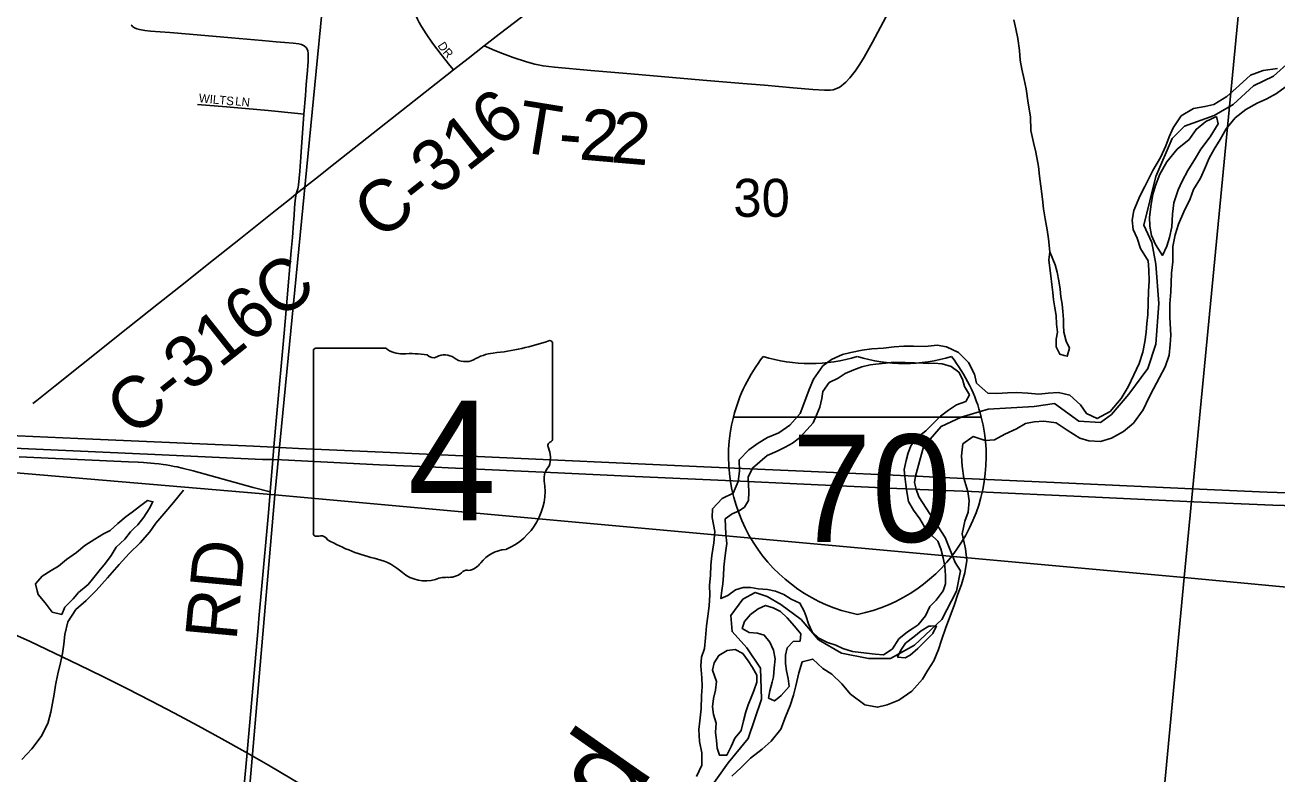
# Model space of a CAD drawing. Extents: x 0 to 680, y 0 to 440.
# Drawn here: x 152.47 to 174.06, y 248.77 to 261.68 of the extents above; entities that cross this region are included whole.
import ezdxf

# ---------------------------------------------------------------- set-up
doc = ezdxf.new("R2010")
doc.units = 0
for name, color, linetype in [('GM_X_County_Road', 7, 'Continuous'), ('GM_X_County_Road_Text', 7, 'Continuous'), ('GM_X_Interstate_Location', 7, 'Continuous'), ('GM_X_Interstate_Route', 7, 'Continuous'), ('GM_X_Interstate_Shield', 7, 'Continuous'), ('GM_X_Major_River', 7, 'Continuous'), ('GM_X_Major_River_Text', 7, 'Continuous'), ('GM_X_Minor_Lake', 7, 'Continuous'), ('GM_X_Minor_River', 7, 'Continuous'), ('GM_X_Section', 7, 'Continuous'), ('GM_X_Section_Text', 7, 'Continuous'), ('GM_X_State_Shield', 7, 'Continuous'), ('GM_X_Township', 7, 'Continuous'), ('GM_X_Township_Road', 7, 'Continuous'), ('GM_X_Township_Road_Text', 7, 'Continuous'), ('GM_X_Township_Subdivision', 7, 'Continuous'), ('GM_X_Township_Subdivision_Text', 7, 'Continuous'), ('SH_Text', 7, 'Continuous')]:
    doc.layers.add(name, color=color, linetype=linetype)

msp = doc.modelspace()

# ---------------------------------------------------------------- linework, layer by layer
at = {"layer": 'GM_X_County_Road'}
for points in [[(160.387, 261.323), (160.647, 261.525), (161.031, 261.816), (161.458, 262.137), (161.851, 262.423), (163.232, 263.417), (163.702, 263.755)], [(159.855, 260.909), (160.108, 261.108), (160.387, 261.323)], [(157.146, 258.771), (157.475, 259.029), (157.817, 259.303), (158.579, 259.906), (159.855, 260.909)], [(152.598, 255.157), (152.667, 255.209), (152.983, 255.462), (153.439, 255.825), (154.238, 256.461), (154.771, 256.884), (155.227, 257.247), (155.607, 257.551), (156.18, 258.002), (156.788, 258.488), (157.055, 258.699), (157.146, 258.771)], [(156.995, 257.044), (156.995, 257.05), (157.048, 257.659), (157.059, 257.79), (157.078, 258.02), (157.097, 258.273), (157.106, 258.4), (157.114, 258.534), (157.126, 258.655), (157.131, 258.696), (157.146, 258.771)], [(156.695, 253.636), (156.741, 254.195), (156.76, 254.404), (156.76, 254.412), (156.806, 254.921), (156.935, 256.372), (156.995, 257.044)], [(152.363, 254.237), (154.249, 254.155), (154.418, 254.145), (154.509, 254.141), (154.574, 254.137), (154.634, 254.132), (154.7, 254.125), (154.773, 254.116), (154.85, 254.105), (154.899, 254.099), (154.962, 254.09), (155.036, 254.075), (155.089, 254.065), (155.174, 254.045), (155.368, 253.997), (156.4, 253.712), (156.695, 253.636)], [(156.501, 251.452), (156.551, 252.017), (156.661, 253.213), (156.677, 253.409), (156.695, 253.636)], [(156.068, 246.647), (156.286, 249.015), (156.487, 251.291), (156.501, 251.452)]]:
    msp.add_lwpolyline(points, dxfattribs=at)
at = {"layer": 'GM_X_Interstate_Route'}
for points in [[(148.452, 254.559), (148.68, 254.551), (154.707, 254.278)], [(152.083, 254.61), (153.637, 254.544), (156.406, 254.42), (156.76, 254.404), (157.183, 254.384), (158.641, 254.317), (160.146, 254.248), (164.178, 254.065), (166.025, 253.986), (167.828, 253.904), (167.86, 253.903), (168.162, 253.889), (170.348, 253.79), (172.728, 253.683), (173.894, 253.631), (174.575, 253.605)], [(154.707, 254.278), (156.561, 254.194), (156.741, 254.195), (156.896, 254.187)], [(156.896, 254.187), (158.582, 254.1), (159.554, 254.059)], [(159.554, 254.059), (159.766, 254.05), (161.659, 253.962), (162.994, 253.901)], [(162.994, 253.901), (164.808, 253.818), (165.779, 253.774), (167.139, 253.709), (167.507, 253.694), (167.838, 253.68), (167.9, 253.678), (168.791, 253.641), (170.812, 253.549)], [(170.812, 253.549), (172.629, 253.466), (173.989, 253.408), (174.766, 253.381), (175.349, 253.371), (175.981, 253.371), (176.564, 253.382), (177.243, 253.408), (179.055, 253.501), (180.196, 253.551)]]:
    msp.add_lwpolyline(points, dxfattribs=at)
at = {"layer": 'GM_X_Interstate_Shield'}
for p, q in [((164.685, 254.925), (168.962, 254.925)), ((168.962, 254.925), (164.685, 254.925)), ((168.962, 254.925), (164.685, 254.925))]:
    msp.add_line(p, q, dxfattribs=at)
for centre, start, end in [((167.38, 254.244), 141.669, 165.8066), ((166.011, 258.625), 253.0091, 286.9909), ((167.636, 258.625), 253.0091, 286.9909), ((166.268, 254.244), 14.1934, 38.331), ((167.38, 254.244), 165.8066, 258.463), ((166.268, 254.244), 281.537, 14.1934)]:
    msp.add_arc(centre, 2.779, start, end, dxfattribs=at)
at = {"layer": 'GM_X_Major_River'}
for points in [[(174.071, 260.936), (173.827, 260.901), (173.605, 260.817), (173.41, 260.638), (173.197, 260.453), (172.974, 260.31), (172.819, 260.278), (172.622, 260.242), (172.41, 260.116), (172.274, 259.912), (172.205, 259.753), (172.148, 259.6), (172.053, 259.4), (171.923, 259.177), (171.785, 258.901), (171.697, 258.731), (171.596, 258.484), (171.562, 258.318), (171.582, 258.157), (171.649, 258.007), (171.71, 257.833), (171.841, 257.616), (171.855, 257.461), (171.856, 257.265), (171.846, 257.092), (171.835, 256.688), (171.82, 256.54), (171.804, 256.386), (171.782, 256.22), (171.747, 256.043), (171.683, 255.848), (171.595, 255.654), (171.494, 255.443), (171.376, 255.243), (171.187, 255.022), (170.963, 254.897), (170.776, 254.985), (170.672, 255.136), (170.487, 255.302), (170.292, 255.348), (170.113, 255.335), (169.952, 255.321), (169.763, 255.338), (169.573, 255.348), (169.412, 255.341), (169.228, 255.333), (169.073, 255.337)], [(174.206, 260.612), (174.054, 260.503), (173.886, 260.412), (173.723, 260.333), (173.524, 260.225), (173.342, 260.081), (173.189, 259.894), (173.083, 259.707), (172.978, 259.543), (172.891, 259.385), (172.815, 259.196), (172.745, 259.044), (172.621, 258.845), (172.564, 258.685), (172.457, 258.462), (172.363, 258.251), (172.304, 258.068), (172.264, 257.867), (172.269, 257.599), (172.246, 257.403), (172.236, 257.237), (172.232, 257.083), (172.214, 256.875), (172.214, 256.643), (172.23, 256.334), (172.22, 256.173), (172.204, 255.989), (172.133, 255.789), (172.039, 255.607), (171.933, 255.414), (171.852, 255.255), (171.752, 255.05), (171.585, 254.822), (171.415, 254.678), (171.21, 254.558), (171.019, 254.503), (170.817, 254.514), (170.664, 254.56), (170.441, 254.696), (170.255, 254.826), (170.041, 254.855), (169.875, 254.841), (169.725, 254.815), (169.569, 254.724), (169.37, 254.628), (169.189, 254.532), (169.028, 254.518), (168.822, 254.589), (168.641, 254.462), (168.618, 254.255), (168.631, 254.076), (168.661, 253.873), (168.727, 253.64), (168.752, 253.479), (168.735, 253.283), (168.678, 253.13), (168.631, 252.911), (168.69, 252.654), (168.714, 252.451), (168.679, 252.238), (168.62, 252.037), (168.557, 251.872), (168.499, 251.695), (168.441, 251.536), (168.352, 251.295), (168.275, 251.077), (168.223, 250.918), (168.141, 250.723), (168.042, 250.559), (167.949, 250.407), (167.765, 250.198), (167.541, 250.043), (167.337, 249.965), (167.17, 249.922), (166.951, 249.963), (166.706, 250.147), (166.556, 250.324), (166.382, 250.494), (166.23, 250.593)], [(173.022, 260.107), (172.836, 260.022), (172.666, 259.884), (172.548, 259.708), (172.342, 259.541), (172.164, 259.326), (172.04, 259.109), (171.97, 258.915), (171.924, 258.761), (171.89, 258.595), (171.866, 258.37), (171.868, 258.216), (171.9, 258.054), (171.967, 257.898), (172.087, 257.711), (172.161, 257.87), (172.211, 258.021), (172.249, 258.206), (172.26, 258.42), (172.283, 258.615), (172.36, 258.839), (172.429, 258.992), (172.523, 259.174), (172.659, 259.385), (172.752, 259.543), (172.912, 259.753)], [(172.912, 259.753), (173.048, 259.977), (173.022, 260.107)], [(169.073, 255.337), (168.882, 255.509), (168.844, 255.664), (168.742, 255.863), (168.568, 256.04), (168.363, 256.134), (168.203, 256.162), (167.995, 256.143), (167.793, 256.148), (167.626, 256.147), (167.46, 256.133), (167.275, 256.114), (167.072, 256.101), (166.905, 256.076), (166.714, 256.039), (166.565, 256.001), (166.378, 255.917), (166.227, 255.807), (166.067, 255.58), (165.991, 255.397), (165.92, 255.197), (165.838, 254.985), (165.66, 254.787), (165.467, 254.655), (165.274, 254.571), (165.111, 254.474), (164.954, 254.359), (164.783, 254.185), (164.79, 253.989), (164.768, 253.811), (164.679, 253.611), (164.493, 253.521), (164.328, 253.341), (164.318, 253.192), (164.365, 252.953), (164.348, 252.757), (164.313, 252.538), (164.297, 252.372), (164.292, 252.194), (164.276, 252.028), (164.278, 251.861), (164.267, 251.671), (164.245, 251.494), (164.223, 251.328), (164.206, 251.12), (164.189, 250.936), (164.137, 250.783), (164.122, 250.635), (164.14, 250.432), (164.148, 250.277), (164.138, 250.117), (164.127, 249.897), (164.104, 249.69), (164.088, 249.536), (164.1, 249.333), (164.143, 249.136), (164.143, 248.922), (164.049, 248.728)], [(168.757, 255.307), (168.67, 255.45), (168.636, 255.576), (168.572, 255.701), (168.443, 255.798), (168.289, 255.842), (168.141, 255.856), (168.052, 255.845), (167.957, 255.852), (167.809, 255.86), (167.649, 255.863), (167.453, 255.871), (167.31, 255.855), (167.144, 255.834), (167.043, 255.824), (166.9, 255.79), (166.763, 255.738), (166.614, 255.675), (166.494, 255.594), (166.338, 255.519), (166.229, 255.366), (166.21, 255.247), (166.178, 255.093), (166.117, 254.957), (166.061, 254.827), (165.953, 254.704), (165.826, 254.569), (165.706, 254.476), (165.58, 254.406), (165.443, 254.337), (165.27, 254.262), (165.144, 254.151), (165.017, 254.046), (164.938, 253.887), (164.948, 253.768), (164.952, 253.631), (164.944, 253.489), (164.877, 253.371), (164.787, 253.307), (164.662, 253.255), (164.542, 253.168), (164.552, 253.037), (164.556, 252.906), (164.572, 252.745), (164.558, 252.627), (164.538, 252.49), (164.518, 252.336), (164.516, 252.194), (164.502, 252.051), (164.489, 251.933), (164.469, 251.796), (164.588, 251.848), (164.72, 251.947), (164.857, 251.987), (164.988, 251.985), (165.112, 251.966), (165.272, 251.951), (165.414, 251.926), (165.556, 251.864), (165.685, 251.785), (165.833, 251.718), (165.908, 251.58), (165.942, 251.485), (165.982, 251.359), (166.045, 251.222), (166.162, 251.113), (166.31, 251.04), (166.451, 250.99), (166.575, 250.935), (166.741, 250.885), (166.883, 250.866), (167.132, 250.838), (167.274, 250.825), (167.357, 250.88)], [(167.874, 254.582), (168.006, 254.687), (168.126, 254.81), (168.259, 254.939), (168.397, 255.044), (168.535, 255.137), (168.696, 255.195), (168.757, 255.307)], [(167.357, 250.88), (167.43, 250.929), (167.539, 251.1), (167.689, 251.223), (167.785, 251.287), (167.875, 251.345), (168.002, 251.498), (168.075, 251.657), (168.184, 251.768), (168.305, 251.927), (168.342, 252.051), (168.344, 252.194), (168.334, 252.354), (168.307, 252.497), (168.262, 252.652), (168.21, 252.784), (168.087, 252.904), (167.982, 253.03), (167.901, 253.168), (167.79, 253.318), (167.709, 253.468), (167.676, 253.635), (167.66, 253.76), (167.644, 253.902), (167.634, 254.021), (167.666, 254.175), (167.698, 254.306), (167.753, 254.441), (167.874, 254.582)], [(165.468, 250.092), (165.507, 250.125), (165.646, 250.277), (165.63, 250.42), (165.602, 250.551), (165.586, 250.676), (165.582, 250.818), (165.614, 250.949), (165.716, 251.054), (165.835, 251.064), (165.849, 251.189), (165.738, 251.321), (165.615, 251.466), (165.498, 251.574), (165.369, 251.635), (165.239, 251.679), (165.113, 251.621), (164.981, 251.522), (164.879, 251.399), (164.835, 251.28), (164.959, 251.213)], [(164.959, 251.213), (165.101, 251.199), (165.219, 251.162), (165.313, 251.042), (165.376, 250.905), (165.404, 250.756), (165.389, 250.595), (165.375, 250.447), (165.356, 250.352), (165.313, 250.204), (165.293, 250.08), (165.393, 250.031), (165.468, 250.092)], [(168.093, 251.32), (168.058, 251.319), (167.927, 251.237), (167.801, 251.138), (167.657, 251.027), (167.572, 250.909), (167.517, 250.786), (167.647, 250.772)], [(167.647, 250.772), (167.737, 250.818), (167.869, 250.935), (168.007, 251.07), (168.128, 251.193), (168.189, 251.323), (168.093, 251.32)], [(164.774, 249.462), (164.822, 249.522), (164.86, 249.688), (164.898, 249.842), (164.941, 249.966), (164.99, 250.09), (165.04, 250.208), (165.089, 250.356), (165.091, 250.475), (165.016, 250.607), (164.94, 250.721), (164.847, 250.847), (164.717, 250.92), (164.581, 250.898), (164.437, 250.817), (164.352, 250.687), (164.327, 250.563)], [(166.23, 250.593), (166.056, 250.752), (165.871, 250.704), (165.812, 250.515), (165.765, 250.29), (165.725, 250.13), (165.667, 249.954), (165.585, 249.759), (165.502, 249.542), (165.336, 249.338), (165.184, 249.199), (164.978, 249.044), (164.82, 248.881), (164.661, 248.736)], [(164.327, 250.563), (164.395, 250.366), (164.375, 250.218), (164.343, 250.075), (164.323, 249.927), (164.345, 249.796), (164.391, 249.647), (164.377, 249.493), (164.392, 249.35), (164.408, 249.219), (164.448, 249.094), (164.573, 249.098), (164.646, 249.246), (164.713, 249.387), (164.774, 249.462)]]:
    msp.add_lwpolyline(points, dxfattribs=at)
at = {"layer": 'GM_X_Minor_Lake'}
for points in [[(170.145, 257.77), (170.125, 257.634), (170.147, 257.491), (170.163, 257.36), (170.179, 257.211), (170.194, 257.069), (170.21, 256.944), (170.232, 256.807), (170.254, 256.676), (170.258, 256.527), (170.274, 256.39), (170.254, 256.266), (170.252, 256.135), (170.316, 256.01), (170.391, 255.988)], [(170.391, 255.988), (170.446, 255.972), (170.483, 256.114), (170.426, 256.234), (170.386, 256.389), (170.382, 256.508), (170.378, 256.609), (170.368, 256.745), (170.358, 256.87), (170.336, 256.995), (170.32, 257.132), (170.298, 257.275), (170.271, 257.424), (170.237, 257.549), (170.145, 257.77)], [(154.347, 253.007), (154.41, 253.065), (154.513, 253.201), (154.61, 253.342), (154.671, 253.466), (154.576, 253.485), (154.438, 253.38), (154.312, 253.287), (154.21, 253.211), (154.066, 253.088), (153.934, 252.971), (153.82, 252.913), (153.671, 252.82), (153.497, 252.71), (153.353, 252.587), (153.179, 252.471), (153.041, 252.354), (152.915, 252.279), (152.759, 252.18), (152.645, 252.051), (152.673, 251.931)], [(152.673, 251.931), (152.69, 251.866), (152.812, 251.722), (152.934, 251.56), (153.1, 251.522), (153.155, 251.646), (153.294, 251.792), (153.39, 251.898), (153.553, 252.038), (153.631, 252.132), (153.746, 252.273), (153.855, 252.408), (153.951, 252.537), (154.037, 252.679), (154.187, 252.819), (154.284, 252.948), (154.347, 253.007)]]:
    msp.add_lwpolyline(points, dxfattribs=at)
at = {"layer": 'GM_X_Minor_River'}
for points in [[(170.145, 257.77), (170.124, 257.996), (170.097, 258.151), (170.064, 258.342), (170.037, 258.514), (170.016, 258.681), (169.989, 258.907), (169.968, 259.08), (169.947, 259.246), (169.903, 259.49), (169.863, 259.657), (169.819, 259.866), (169.81, 260.098), (169.772, 260.336), (169.734, 260.58), (169.701, 260.741), (169.662, 260.919), (169.634, 261.074), (169.619, 261.241), (169.592, 261.449), (169.559, 261.616), (169.526, 261.771)], [(152.412, 249.024), (152.586, 249.206), (152.744, 249.418), (152.86, 249.642), (152.91, 249.837), (152.942, 249.991), (152.968, 250.145), (152.994, 250.305), (153.032, 250.501), (153.076, 250.69), (153.114, 250.85), (153.134, 251.01), (153.155, 251.176), (153.205, 251.395), (153.345, 251.607), (153.519, 251.765), (153.694, 251.935), (153.887, 252.152), (154.092, 252.381), (154.261, 252.575), (154.453, 252.756), (154.616, 252.944), (154.725, 253.097), (154.894, 253.296), (155.027, 253.449), (155.202, 253.666)]]:
    msp.add_lwpolyline(points, dxfattribs=at)
at = {"layer": 'GM_X_Section'}
for points in [[(158.298, 269.195), (173.525, 267.764), (173.956, 267.691), (172.459, 252.156), (156.776, 253.584)], [(173.956, 267.691), (188.936, 266.093), (190.144, 265.991), (188.668, 250.631), (172.459, 252.156)], [(156.776, 253.584), (155.406, 237.703), (139.01, 239.24), (139.014, 239.28), (140.492, 254.966)], [(172.459, 252.156), (170.955, 236.201), (155.406, 237.703), (156.776, 253.584)], [(172.459, 252.156), (188.668, 250.631), (187.086, 234.593), (170.955, 236.201)]]:
    msp.add_lwpolyline(points, close=True, dxfattribs=at)
at = {"layer": 'GM_X_State_Shield'}
for p, q in [((161.567, 254.551), (161.567, 256.19)), ((157.44, 256.058), (157.44, 252.926)), ((158.689, 256.112), (157.48, 256.112)), ((161.566, 254.551), (161.567, 254.551))]:
    msp.add_line(p, q, dxfattribs=at)
for centre, radius, start, end in [((160.097, 260.383), 4.377, 275.8445, 288.9065), ((161.521, 256.196), 0.0459, 351.8621, 97.738), ((157.487, 256.065), 0.0478, 98.1301, 188.1301), ((158.977, 256.476), 0.464, 231.6195, 271.1119), ((159.13, 254.353), 1.665, 80.4867, 94.9883), ((159.508, 256.081), 0.134, 219.7921, 297.1024), ((159.705, 255.719), 0.278, 54.4667, 119.1411), ((160.064, 256.215), 0.335, 233.8562, 294.8282), ((160.655, 255.155), 0.881, 97.3462, 120.7689), ((161.556, 254.431), 0.0711, 107.944, 210.337), ((161.518, 254.545), 0.0492, 289.6038, 7.7341), ((161.104, 254.223), 0.427, 340.033, 23.6496), ((161.731, 253.865), 0.311, 136.8065, 186.9296), ((160.342, 253.657), 1.095, 292.3089, 8.9858), ((157.487, 252.919), 0.0482, 171.9584, 258.3066), ((157.495, 253.239), 0.368, 267.339, 280.6039), ((157.57, 252.745), 0.133, 29.7484, 93.2717), ((159.246, 255.559), 3.161, 240.4129, 257.1985), ((158.303, 251.518), 0.989, 47.1842, 75.836), ((160.803, 252.046), 0.6, 94.4031, 142.5768), ((159.781, 252.495), 0.334, 268.777, 315.5493), ((160.084, 252.191), 0.0941, 65.7517, 132.6484), ((160.044, 252.622), 0.354, 282.8732, 323.2771), ((159.373, 252.729), 0.628, 230.7004, 286.2918), ((159.736, 251.646), 0.516, 85.6951, 111.2099)]:
    msp.add_arc(centre, radius, start, end, dxfattribs=at)
at = {"layer": 'GM_X_Township'}
for points in [[(164.197, 248.404), (164.594, 248.964), (164.943, 249.384), (165.171, 250.064), (165.153, 250.596), (164.92, 250.946), (164.663, 251.226), (164.64, 251.506), (164.85, 251.786), (165.06, 251.902), (165.27, 251.832), (165.503, 251.692), (165.853, 251.436), (166.156, 251.086), (166.553, 250.853), (167.019, 250.76), (167.393, 250.76), (167.812, 250.993), (168.279, 251.436), (168.535, 251.926), (168.605, 252.276), (168.512, 252.416), (168.337, 252.847), (167.883, 253.552), (167.838, 253.68), (167.809, 253.795), (167.828, 253.904), (167.964, 254.409), (168.267, 254.759), (168.617, 254.923), (169.083, 255.063), (169.876, 255.109), (170.226, 255.156), (170.646, 254.853), (171.019, 254.83), (171.206, 254.969), (171.509, 255.32), (171.836, 255.763), (171.975, 256.182), (172.022, 256.882), (171.975, 257.558), (171.905, 257.931), (171.765, 258.234), (171.975, 259.074), (172.255, 259.727), (172.465, 259.937), (172.978, 260.123), (173.305, 260.31), (173.655, 260.636), (174.005, 260.8), (174.284, 261.056)], [(174.284, 261.056), (174.005, 260.8), (173.655, 260.636), (173.305, 260.31), (172.978, 260.123), (172.465, 259.937), (172.255, 259.727), (171.975, 259.074), (171.765, 258.234), (171.905, 257.931), (171.975, 257.558), (172.022, 256.882), (171.975, 256.182), (171.836, 255.763), (171.509, 255.32), (171.206, 254.969), (171.019, 254.83), (170.646, 254.853), (170.226, 255.156), (169.876, 255.109), (169.083, 255.063), (168.617, 254.923), (168.267, 254.759), (167.964, 254.409), (167.828, 253.904), (167.809, 253.795), (167.838, 253.68), (167.883, 253.552), (168.337, 252.847), (168.512, 252.416), (168.605, 252.276), (168.535, 251.926), (168.279, 251.436), (167.812, 250.993), (167.393, 250.76), (167.019, 250.76), (166.553, 250.853), (166.156, 251.086), (165.853, 251.436), (165.503, 251.692), (165.27, 251.832), (165.06, 251.902), (164.85, 251.786), (164.64, 251.506), (164.663, 251.226), (164.92, 250.946), (165.153, 250.596), (165.171, 250.064), (164.943, 249.384), (164.594, 248.964), (164.197, 248.404)]]:
    msp.add_lwpolyline(points, dxfattribs=at)
at = {"layer": 'GM_X_Township_Road'}
for points in [[(160.387, 261.323), (160.424, 261.308), (160.568, 261.246), (160.703, 261.19), (160.886, 261.122), (161.118, 261.046), (161.26, 261.007), (161.404, 260.979), (161.598, 260.956), (162.225, 260.9), (162.918, 260.842), (164.161, 260.732), (164.846, 260.676), (165.223, 260.645), (165.719, 260.6), (166.057, 260.571), (166.256, 260.557), (166.354, 260.559), (166.404, 260.566), (166.453, 260.58), (166.467, 260.586), (166.508, 260.607), (166.549, 260.635), (166.588, 260.666), (166.625, 260.699), (166.692, 260.771), (166.784, 260.886), (166.868, 261.006), (166.942, 261.131), (167.085, 261.385), (167.359, 261.905)], [(157.277, 260.145), (157.302, 260.465), (157.309, 260.562), (157.315, 260.658), (157.336, 260.9), (157.343, 260.993), (157.348, 261.042), (157.35, 261.086), (157.353, 261.14), (157.352, 261.189), (157.345, 261.24), (157.321, 261.287), (157.284, 261.325), (157.237, 261.349), (157.187, 261.361), (157.09, 261.369), (156.945, 261.38), (156.801, 261.394), (156.559, 261.415), (156.028, 261.46), (155.304, 261.527), (154.965, 261.553), (154.628, 261.578), (154.533, 261.586), (154.442, 261.603), (154.397, 261.615), (154.355, 261.632), (154.321, 261.657), (154.307, 261.673), (154.297, 261.687)], [(157.146, 258.771), (157.173, 258.861), (157.178, 258.888), (157.183, 258.922), (157.206, 259.164), (157.223, 259.404), (157.229, 259.5), (157.265, 259.981), (157.277, 260.145)]]:
    msp.add_lwpolyline(points, dxfattribs=at)
at = {"layer": 'GM_X_Township_Subdivision'}
for points in [[(159.855, 260.909), (159.795, 260.984), (159.643, 261.173), (159.495, 261.369), (159.383, 261.53), (159.306, 261.655), (159.267, 261.724), (159.237, 261.785), (159.198, 261.874), (159.168, 261.968), (159.152, 262.019), (159.142, 262.062), (159.132, 262.11), (159.12, 262.207), (159.102, 262.394)], [(155.44, 260.313), (155.943, 260.271), (156.659, 260.208), (157.172, 260.156), (157.277, 260.145)]]:
    msp.add_lwpolyline(points, dxfattribs=at)
at = {"layer": 'SH_Text'}
for centre, radius, start, end in [((123.388, 210.84), 47.257, 6.1778, 68.8095), ((131.078, 204.562), 51.209, 12.8217, 79.4318)]:
    msp.add_arc(centre, radius, start, end, dxfattribs=at)

# ---------------------------------------------------------------- texts
at = {"layer": 'GM_X_County_Road_Text'}
for s, rotation, p in [('C-316', 38.2338, (158.589, 257.949)), ('C-316C', 38.4769, (154.326, 254.56)), ('RD', 84.6295, (156.112, 251.055))]:
    msp.add_text(s, height=0.8894, rotation=rotation, dxfattribs=at).set_placement(p)
at = {"layer": 'GM_X_Interstate_Location'}
for s in ['-', '.', ',']:
    msp.add_text(s, height=0.00296, dxfattribs=at).set_placement((166.823, 253.742))
msp.add_text('70', height=0.00296, rotation=0, dxfattribs=at).set_placement((166.218, 253.129))
at = {"layer": 'GM_X_Interstate_Shield'}
msp.add_text('70', height=1.8529, dxfattribs=at).set_placement((165.693, 252.771))
at = {"layer": 'GM_X_Major_River_Text'}
msp.add_text('Mad', height=1.482, rotation=54.9982, dxfattribs=at).set_placement((161.106, 245.665))
at = {"layer": 'GM_X_Section_Text'}
msp.add_text('30', height=0.6552, rotation=0, dxfattribs=at).set_placement((164.685, 258.376))
at = {"layer": 'GM_X_State_Shield'}
msp.add_text('4', height=2.064, dxfattribs=at).set_placement((159.064, 253.146))
at = {"layer": 'GM_X_Township_Road_Text'}
for s, rotation, p in [('T', 350.7892, (160.916, 259.513)), ('2', 355.0605, (162.01, 259.367)), ('2', 355.1006, (162.556, 259.319)), ('-', 355.2133, (161.647, 259.397))]:
    msp.add_text(s, height=0.889, rotation=rotation, dxfattribs=at).set_placement(p)
at = {"layer": 'GM_X_Township_Subdivision_Text'}
for s, height, rotation, p in [('D', 0.148, 303.4476, (159.576, 261.33)), ('R', 0.148, 311.971, (159.662, 261.203)), ('WILTS', 0.1482, 354.5575, (155.459, 260.352)), ('LN', 0.1482, 353.994, (156.085, 260.3))]:
    msp.add_text(s, height=height, rotation=rotation, dxfattribs=at).set_placement(p)

doc.saveas('drawing.dxf')
